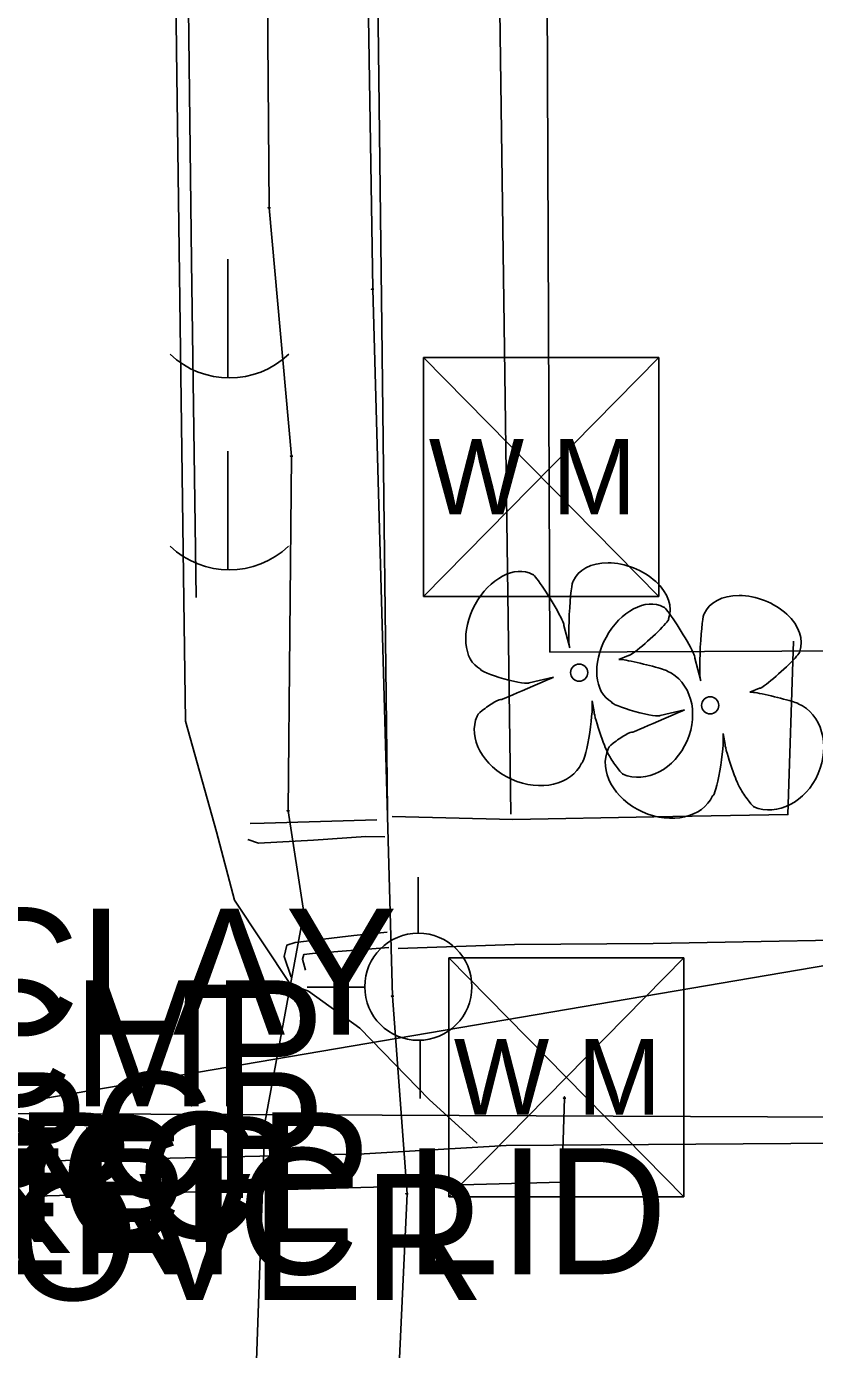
# Model space of a CAD drawing. Extents: x 1304270 to 1306561, y 1876019 to 1876752.
# Drawn here: x 1306243.3 to 1306274.6, y 1876424.3 to 1876476.9 of the extents above; entities that cross this region are included whole.
import ezdxf

# ---------------------------------------------------------------- set-up
doc = ezdxf.new("R2010")
doc.units = 0
for name, color, linetype in [('Default', 7, 'Continuous'), ('S_BUILDING', 7, 'Continuous'), ('S_CURB', 7, 'Continuous'), ('S_EDGE_PAVEMENT', 7, 'Continuous'), ('S_FIBER_OPTIC_CABLE', 7, 'Continuous'), ('S_GAS_UTILITIES', 7, 'Continuous'), ('S_MANHOLE_ANNOT', 7, 'Continuous'), ('S_MISC_STRUCTURES_ANNOT', 7, 'Continuous'), ('S_SANITARY_SEWER_ANNOT', 7, 'Continuous'), ('S_SECONDARY_CTL_ANNOT', 7, 'Continuous'), ('S_SIDEWALK', 7, 'Continuous'), ('S_STORM_SEWER', 7, 'Continuous'), ('S_STORM_SEWER_ANNOT', 7, 'Continuous'), ('S_TREE', 7, 'Continuous'), ('S_UTILITY_POLE', 7, 'Continuous'), ('S_UTL_PT_SYM', 7, 'Continuous'), ('S_WATER_UTILITIES', 7, 'Continuous')]:
    doc.layers.add(name, color=color, linetype=linetype)

msp = doc.modelspace()

# ---------------------------------------------------------------- linework, layer by layer
at = {"layer": 'Default'}
msp.add_line((1305993.253, 1876391.553), (1306312.09, 1876445.884), dxfattribs=at)
at = {"layer": 'S_BUILDING'}
msp.add_lwpolyline([(1306264.094, 1876452.018), (1306263.781, 1876530.368), (1306288.354, 1876530.467), (1306288.668, 1876452.116)], close=True, dxfattribs=at)
at = {"layer": 'S_CURB'}
for points in [[(1306249.48, 1876501.432), (1306249.657, 1876485.367), (1306249.863, 1876467.548), (1306250.046, 1876454.182)], [(1306252.196, 1876445.212), (1306252.75, 1876445.229), (1306257.222, 1876445.353)], [(1306257.707, 1876440.279), (1306254.674, 1876440.041), (1306254.322, 1876440.004), (1306254.269, 1876439.821), (1306254.399, 1876439.38)]]:
    msp.add_lwpolyline(points, dxfattribs=at)
at = {"layer": 'S_EDGE_PAVEMENT'}
for points in [[(1306248.783, 1876519.057), (1306248.898, 1876506.935), (1306248.86, 1876503.149), (1306248.986, 1876501.531), (1306249.131, 1876488.738), (1306249.277, 1876475.946), (1306249.566, 1876454.083), (1306249.631, 1876449.278), (1306250.855, 1876444.885), (1306251.569, 1876442.168), (1306253.793, 1876438.82), (1306254.52, 1876438.546), (1306256.554, 1876437.075), (1306259.309, 1876434.252), (1306261.215, 1876432.508)], [(1306113.118, 1876430.252), (1306126.16, 1876430.644), (1306148.959, 1876430.86), (1306171.757, 1876431.076), (1306196.43, 1876430.925), (1306201.225, 1876431.253), (1306201.586, 1876430.503), (1306204.639, 1876430.618), (1306209.255, 1876430.767), (1306212.625, 1876431.106), (1306218.847, 1876431.256), (1306235.37, 1876431.614), (1306256.719, 1876432.089), (1306262.367, 1876432.425), (1306275.555, 1876432.506), (1306288.743, 1876432.587), (1306294.654, 1876432.627), (1306294.992, 1876432.685), (1306300.36, 1876432.776), (1306312.863, 1876432.808), (1306325.367, 1876432.841), (1306326.28, 1876432.716), (1306334.347, 1876433.018), (1306341.345, 1876433.309)]]:
    msp.add_lwpolyline(points, dxfattribs=at)
at = {"layer": 'S_FIBER_OPTIC_CABLE'}
for p, q in [((1306252.837, 1876483.205), (1306252.953, 1876469.669)), ((1306252.953, 1876469.669), (1306253.837, 1876459.805)), ((1306253.837, 1876459.805), (1306253.704, 1876445.719)), ((1306253.704, 1876445.719), (1306254.329, 1876441.676)), ((1306254.329, 1876441.676), (1306252.781, 1876433.326)), ((1306252.781, 1876433.326), (1306252.18, 1876416.511))]:
    msp.add_line(p, q, dxfattribs=at)
at = {"layer": 'S_GAS_UTILITIES'}
for p, q in [((1306256.812, 1876482.524), (1306257.063, 1876466.432)), ((1306257.063, 1876466.432), (1306257.849, 1876438.357)), ((1306257.849, 1876438.357), (1306258.426, 1876430.501)), ((1306258.426, 1876430.501), (1306257.305, 1876406.22))]:
    msp.add_line(p, q, dxfattribs=at)
at = {"layer": 'S_SIDEWALK'}
for points in [[(1306256.799, 1876518.519), (1306256.797, 1876514.623), (1306256.85, 1876513.159), (1306256.913, 1876510.826), (1306257.244, 1876494.088), (1306257.265, 1876478.09), (1306257.431, 1876464.961), (1306257.646, 1876445.741)], [(1306261.648, 1876518.279), (1306261.616, 1876512.546), (1306261.722, 1876502.517), (1306263.833, 1876502.428), (1306263.959, 1876496.138), (1306261.863, 1876495.791), (1306262.072, 1876480.394), (1306262.281, 1876464.997), (1306262.548, 1876445.574)], [(1306257.832, 1876445.486), (1306262.627, 1876445.367), (1306268.226, 1876445.479), (1306273.556, 1876445.563), (1306273.782, 1876452.455)], [(1306257.543, 1876444.679), (1306256.789, 1876444.693), (1306254.708, 1876444.55), (1306252.526, 1876444.424), (1306252.11, 1876444.578)], [(1306258.076, 1876440.246), (1306262.701, 1876440.406), (1306268.2, 1876440.448), (1306279.649, 1876440.654), (1306293.394, 1876440.901), (1306307.14, 1876441.149), (1306316.665, 1876441.005), (1306327.706, 1876441.128), (1306341.948, 1876441.197), (1306356.191, 1876441.266)], [(1306253.823, 1876439.101), (1306253.543, 1876439.933), (1306253.648, 1876440.373), (1306253.99, 1876440.488), (1306256.316, 1876440.765), (1306257.638, 1876440.894)]]:
    msp.add_lwpolyline(points, dxfattribs=at)
at = {"layer": 'S_STORM_SEWER'}
msp.add_line((1306287.103, 1876433.491), (1306231.2, 1876433.733), dxfattribs=at)
at = {"layer": 'S_TREE'}
for p, q in [((1306264.895, 1876452.181), (1306264.652, 1876453.074)), ((1306266.843, 1876451.721), (1306267.222, 1876451.883)), ((1306270.1, 1876450.882), (1306269.856, 1876451.775)), ((1306264.246, 1876451.018), (1306263.272, 1876450.801)), ((1306272.048, 1876450.422), (1306272.426, 1876450.584)), ((1306265.781, 1876450.087), (1306265.859, 1876449.648)), ((1306269.45, 1876449.718), (1306268.476, 1876449.502)), ((1306270.985, 1876448.788), (1306271.063, 1876448.349))]:
    msp.add_line(p, q, dxfattribs=at)
for centre in [(1306265.263, 1876451.201), (1306270.467, 1876449.902)]:
    msp.add_circle(centre, 0.341, dxfattribs=at)
for centre, major_axis, ratio, start_param, end_param in [((1306266.924, 1876454.088), (1.894, -0.744), 0.673998, 0, 3.141593), ((1306262.376, 1876453.219), (-1.031, -1.884), 0.662338, 3.141593, 6.283185), ((1306264.029, 1876454.088), (0.622, -1.015), 0.083512, 0, 3.141593), ((1306264.963, 1876453.507), (-0.068, -1.326), 0.068203, 3.141593, 6.283185), ((1306267.58, 1876451.92), (-1.031, -1.884), 0.662338, 3.141593, 6.283185), ((1306272.129, 1876452.789), (1.894, -0.744), 0.673998, 0, 3.141593), ((1306269.234, 1876452.789), (0.622, -1.015), 0.083512, 0, 3.141593), ((1306268.02, 1876452.614), (-0.798, -0.73), 0.092159, 0, 3.141593), ((1306270.167, 1876452.208), (-0.068, -1.326), 0.068203, 3.141593, 6.283185), ((1306267.804, 1876451.491), (0.96, -0.23), 0.056001, 0, 3.141593), ((1306273.224, 1876451.315), (-0.798, -0.73), 0.092159, 0, 3.141593), ((1306262.308, 1876451.068), (0.964, -0.267), 0.113563, 3.141593, 6.283185), ((1306263.208, 1876450.575), (1.038, 0.443), 0.002756, 3.141593, 6.283185), ((1306267.881, 1876449.215), (0.883, 2.046), 0.81717, 3.141593, 6.283185), ((1306261.692, 1876449.803), (0.477, 0.328), 0.136309, 0, 3.141593), ((1306265.544, 1876448.921), (0.189, 1.312), 0.114148, 3.141593, 5.822668), ((1306267.512, 1876449.769), (0.964, -0.267), 0.113563, 3.141593, 6.283185), ((1306273.008, 1876450.192), (0.96, -0.23), 0.056001, 0, 3.141593), ((1306263.285, 1876448.542), (2.07, -0.933), 0.760068, 3.141593, 6.283185), ((1306266.113, 1876448.877), (0.254, -0.771), 0.051603, 3.141593, 6.283185), ((1306268.412, 1876449.275), (1.038, 0.443), 0.002756, 3.141593, 6.283185), ((1306273.086, 1876447.916), (0.883, 2.046), 0.81717, 3.141593, 6.283185), ((1306266.897, 1876448.504), (0.477, 0.328), 0.136309, 0, 3.141593), ((1306270.749, 1876447.622), (0.189, 1.312), 0.114148, 3.141593, 5.822668), ((1306268.49, 1876447.243), (2.07, -0.933), 0.760068, 3.141593, 6.283185), ((1306266.688, 1876447.639), (-0.321, 0.467), 0.094289, 0, 3.141593), ((1306271.317, 1876447.578), (0.254, -0.771), 0.051603, 3.141593, 6.283185), ((1306271.892, 1876446.34), (-0.321, 0.467), 0.094289, 0, 3.141593)]:
    msp.add_ellipse(centre, major_axis=major_axis, ratio=ratio, start_param=start_param, end_param=end_param, dxfattribs=at)
at = {"layer": 'S_UTILITY_POLE'}
for p, q in [((1306251.31, 1876467.621), (1306251.31, 1876462.893)), ((1306251.304, 1876459.999), (1306251.304, 1876455.271)), ((1306258.874, 1876440.836), (1306258.874, 1876443.083)), ((1306256.782, 1876438.704), (1306254.457, 1876438.704)), ((1306258.952, 1876434.287), (1306258.952, 1876436.612))]:
    msp.add_line(p, q, dxfattribs=at)
msp.add_circle((1306258.876, 1876438.725), 2.128, dxfattribs=at)
for centre in [(1306251.373, 1876466.319), (1306251.367, 1876458.697)]:
    msp.add_arc(centre, 3.413, 226.3972, 313.6028, dxfattribs=at)
at = {"layer": 'S_UTL_PT_SYM'}
for points in [[(1306252.953, 1876469.669), (1306252.953, 1876469.719), (1306252.953, 1876469.669), (1306252.903, 1876469.669), (1306252.953, 1876469.669), (1306252.953, 1876469.619), (1306252.953, 1876469.669), (1306253.003, 1876469.669)], [(1306257.063, 1876466.432), (1306257.063, 1876466.482), (1306257.063, 1876466.432), (1306257.013, 1876466.432), (1306257.063, 1876466.432), (1306257.063, 1876466.382), (1306257.063, 1876466.432), (1306257.113, 1876466.432)], [(1306253.837, 1876459.805), (1306253.837, 1876459.855), (1306253.837, 1876459.805), (1306253.787, 1876459.805), (1306253.837, 1876459.805), (1306253.837, 1876459.755), (1306253.837, 1876459.805), (1306253.887, 1876459.805)], [(1306253.704, 1876445.719), (1306253.704, 1876445.769), (1306253.704, 1876445.719), (1306253.654, 1876445.719), (1306253.704, 1876445.719), (1306253.704, 1876445.669), (1306253.704, 1876445.719), (1306253.754, 1876445.719)], [(1306254.329, 1876441.676), (1306254.329, 1876441.726), (1306254.329, 1876441.676), (1306254.279, 1876441.676), (1306254.329, 1876441.676), (1306254.329, 1876441.626), (1306254.329, 1876441.676), (1306254.379, 1876441.676)], [(1306257.849, 1876438.357), (1306257.849, 1876438.407), (1306257.849, 1876438.357), (1306257.799, 1876438.357), (1306257.849, 1876438.357), (1306257.849, 1876438.307), (1306257.849, 1876438.357), (1306257.899, 1876438.357)], [(1306264.679, 1876434.305), (1306264.679, 1876434.355), (1306264.679, 1876434.305), (1306264.629, 1876434.305), (1306264.679, 1876434.305), (1306264.679, 1876434.255), (1306264.679, 1876434.305), (1306264.729, 1876434.305)], [(1306252.781, 1876433.326), (1306252.781, 1876433.376), (1306252.781, 1876433.326), (1306252.731, 1876433.326), (1306252.781, 1876433.326), (1306252.781, 1876433.276), (1306252.781, 1876433.326), (1306252.831, 1876433.326)], [(1306258.426, 1876430.501), (1306258.426, 1876430.551), (1306258.426, 1876430.501), (1306258.376, 1876430.501), (1306258.426, 1876430.501), (1306258.426, 1876430.451), (1306258.426, 1876430.501), (1306258.476, 1876430.501)], [(1306264.575, 1876430.964), (1306264.575, 1876431.014), (1306264.575, 1876430.964), (1306264.525, 1876430.964), (1306264.575, 1876430.964), (1306264.575, 1876430.914), (1306264.575, 1876430.964), (1306264.625, 1876430.964)]]:
    msp.add_lwpolyline(points, dxfattribs=at)
at = {"layer": 'S_WATER_UTILITIES'}
for p, q in [((1306259.086, 1876463.72), (1306268.424, 1876463.72)), ((1306259.086, 1876463.72), (1306259.086, 1876454.226)), ((1306259.086, 1876463.72), (1306268.424, 1876454.226)), ((1306268.424, 1876463.72), (1306259.086, 1876454.226)), ((1306268.424, 1876463.72), (1306268.424, 1876454.226)), ((1306259.086, 1876454.226), (1306268.424, 1876454.226)), ((1306260.083, 1876439.878), (1306269.421, 1876439.878)), ((1306260.083, 1876439.878), (1306260.083, 1876430.384)), ((1306260.083, 1876439.878), (1306269.421, 1876430.384)), ((1306269.421, 1876439.878), (1306260.083, 1876430.384)), ((1306269.421, 1876439.878), (1306269.421, 1876430.384)), ((1306264.679, 1876434.305), (1306264.575, 1876430.964)), ((1306264.575, 1876430.964), (1306203.334, 1876429.328)), ((1306260.083, 1876430.384), (1306269.421, 1876430.384))]:
    msp.add_line(p, q, dxfattribs=at)

# ---------------------------------------------------------------- texts
at = {"layer": 'S_MANHOLE_ANNOT'}
msp.add_text('NONE GENERIC LID', height=5, dxfattribs=at).set_placement((1306204.872, 1876427.308))
at = {"layer": 'S_MISC_STRUCTURES_ANNOT'}
msp.add_text('MANHOLE COVER', height=5, dxfattribs=at).set_placement((1306202.816, 1876426.284))
at = {"layer": 'S_SANITARY_SEWER_ANNOT'}
for s, p in [('8" CLAY', (1306232.633, 1876436.82)), ('8" CMP', (1306232.346, 1876433.98))]:
    msp.add_text(s, height=5, dxfattribs=at).set_placement(p)
at = {"layer": 'S_SECONDARY_CTL_ANNOT'}
msp.add_text('PD:8 SPIKE', height=5, dxfattribs=at).set_placement((1306213.173, 1876428.144))
at = {"layer": 'S_STORM_SEWER_ANNOT'}
for s, p in [('30" RCP', (1306229.409, 1876430.331)), ('30" RCP', (1306231.2, 1876428.733)), ('12" RCP', (1306228.143, 1876428.584))]:
    msp.add_text(s, height=5, dxfattribs=at).set_placement(p)
at = {"layer": 'S_WATER_UTILITIES'}
for p in [(1306259.29, 1876457.486), (1306260.287, 1876433.644)]:
    msp.add_text('W M', height=3, rotation=360, dxfattribs=at).set_placement(p)

doc.saveas('drawing.dxf')
